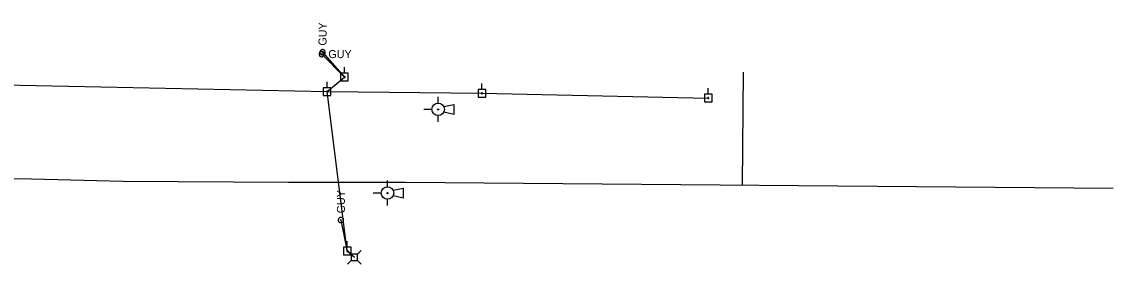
# Model space of a CAD drawing. Extents: x 600849 to 606371, y 330010 to 403088.
# Drawn here: x 603402 to 603927, y 360767 to 360884 of the extents above; entities that cross this region are included whole.
import ezdxf

# ---------------------------------------------------------------- set-up
doc = ezdxf.new("R2010")
doc.units = 0
for name, color, linetype in [('E_RR_Utility', 7, 'Continuous'), ('E_UTL_AG_Bold', 7, 'Continuous'), ('E_UTL_EGuyWire', 7, 'Continuous'), ('E_UTL_EPowerPole', 7, 'Continuous'), ('E_UTL_G_UG', 7, 'Continuous'), ('E_UTL_Overhead', 7, 'Continuous')]:
    doc.layers.add(name, color=color, linetype=linetype)

msp = doc.modelspace()

# ---------------------------------------------------------------- linework, layer by layer
at = {"layer": 'E_RR_Utility'}
for points in [[(603602.55, 360844.58), (603602.55, 360847.58)], [(603605.21, 360842.97), (603610.05, 360843.98)], [(603610.05, 360843.98), (603610.05, 360839.18)], [(603599.55, 360841.58), (603595.59, 360841.58)], [(603602.55, 360835.58), (603602.55, 360838.58)], [(603610.05, 360839.18), (603605.21, 360840.19)], [(603578.18, 360804.23), (603578.18, 360807.23)], [(603580.84, 360802.62), (603585.68, 360803.63)], [(603585.68, 360803.63), (603585.68, 360798.83)], [(603575.18, 360801.23), (603571.22, 360801.23)], [(603578.18, 360795.23), (603578.18, 360798.23)], [(603585.68, 360798.83), (603580.84, 360799.84)]]:
    msp.add_lwpolyline(points, dxfattribs=at)
for centre, radius in [((603602.55, 360841.58), 3), ((603602.55, 360841.58), 0.3), ((603578.18, 360801.23), 3), ((603578.18, 360801.23), 0.3)]:
    msp.add_circle(centre, radius, dxfattribs=at)
at = {"layer": 'E_UTL_AG_Bold'}
for points in [[(603560.7, 360771.78), (603558.95, 360773.53)], [(603563.8, 360771.78), (603560.7, 360771.78)], [(603560.7, 360771.78), (603560.7, 360768.68)], [(603563.8, 360771.78), (603565.55, 360773.53)], [(603563.8, 360768.68), (603563.8, 360771.78)], [(603560.7, 360768.68), (603558.95, 360766.93)], [(603560.7, 360768.68), (603563.8, 360768.68)], [(603563.8, 360768.68), (603565.55, 360766.93)]]:
    msp.add_lwpolyline(points, dxfattribs=at)
at = {"layer": 'E_UTL_EGuyWire'}
for p, q in [((603546.53, 360868.22), (603557.51, 360857.14)), ((603546.92, 360869.11), (603557.51, 360857.14)), ((603555.77, 360788.24), (603558.81, 360773.24))]:
    msp.add_line(p, q, dxfattribs=at)
for points in [[(603546.92, 360870.39), (603546.68, 360870.37), (603546.45, 360870.3), (603546.23, 360870.19), (603546.04, 360870.04), (603545.88, 360869.85), (603545.76, 360869.64), (603545.68, 360869.41), (603545.64, 360869.17), (603545.65, 360868.93), (603545.71, 360868.69), (603545.81, 360868.47), (603545.95, 360868.27), (603546.13, 360868.1), (603546.33, 360867.97), (603546.56, 360867.88), (603546.8, 360867.83), (603547.04, 360867.83), (603547.28, 360867.88), (603547.51, 360867.97), (603547.72, 360868.1), (603547.89, 360868.27), (603548.03, 360868.47), (603548.14, 360868.69), (603548.19, 360868.93), (603548.2, 360869.17), (603548.17, 360869.41), (603548.09, 360869.64), (603547.97, 360869.85), (603547.81, 360870.04), (603547.62, 360870.19), (603547.4, 360870.3), (603547.17, 360870.37), (603546.92, 360870.39)], [(603547.82, 360868.22), (603547.79, 360868.46), (603547.72, 360868.7), (603547.61, 360868.91), (603547.46, 360869.1), (603547.28, 360869.26), (603547.07, 360869.39), (603546.84, 360869.47), (603546.59, 360869.5), (603546.35, 360869.49), (603546.11, 360869.43), (603545.89, 360869.33), (603545.69, 360869.19), (603545.52, 360869.01), (603545.39, 360868.81), (603545.3, 360868.58), (603545.26, 360868.34), (603545.26, 360868.1), (603545.3, 360867.86), (603545.39, 360867.63), (603545.52, 360867.42), (603545.69, 360867.25), (603545.89, 360867.11), (603546.11, 360867.01), (603546.35, 360866.95), (603546.59, 360866.94), (603546.84, 360866.97), (603547.07, 360867.05), (603547.28, 360867.17), (603547.46, 360867.33), (603547.61, 360867.52), (603547.72, 360867.74), (603547.79, 360867.98), (603547.82, 360868.22)], [(603546.69, 360868.22), (603546.69, 360868.25), (603546.68, 360868.28), (603546.67, 360868.3), (603546.65, 360868.33), (603546.63, 360868.35), (603546.6, 360868.36), (603546.57, 360868.37), (603546.54, 360868.38), (603546.51, 360868.38), (603546.48, 360868.37), (603546.45, 360868.36), (603546.43, 360868.34), (603546.41, 360868.32), (603546.39, 360868.29), (603546.38, 360868.26), (603546.37, 360868.23), (603546.37, 360868.2), (603546.38, 360868.17), (603546.39, 360868.14), (603546.41, 360868.12), (603546.43, 360868.1), (603546.45, 360868.08), (603546.48, 360868.07), (603546.51, 360868.06), (603546.54, 360868.06), (603546.57, 360868.06), (603546.6, 360868.07), (603546.63, 360868.09), (603546.65, 360868.11), (603546.67, 360868.13), (603546.68, 360868.16), (603546.69, 360868.19), (603546.69, 360868.22)], [(603546.92, 360869.27), (603546.89, 360869.27), (603546.86, 360869.26), (603546.84, 360869.24), (603546.81, 360869.22), (603546.79, 360869.2), (603546.78, 360869.17), (603546.77, 360869.15), (603546.76, 360869.12), (603546.76, 360869.09), (603546.77, 360869.06), (603546.78, 360869.03), (603546.8, 360869), (603546.82, 360868.98), (603546.85, 360868.97), (603546.88, 360868.95), (603546.91, 360868.95), (603546.94, 360868.95), (603546.97, 360868.95), (603547, 360868.97), (603547.02, 360868.98), (603547.04, 360869), (603547.06, 360869.03), (603547.07, 360869.06), (603547.08, 360869.09), (603547.08, 360869.12), (603547.08, 360869.15), (603547.07, 360869.17), (603547.05, 360869.2), (603547.03, 360869.22), (603547.01, 360869.24), (603546.98, 360869.26), (603546.95, 360869.27), (603546.92, 360869.27)], [(603555.77, 360789.52), (603555.53, 360789.5), (603555.3, 360789.43), (603555.08, 360789.32), (603554.89, 360789.17), (603554.73, 360788.98), (603554.61, 360788.77), (603554.53, 360788.54), (603554.49, 360788.3), (603554.5, 360788.06), (603554.56, 360787.82), (603554.66, 360787.6), (603554.8, 360787.4), (603554.98, 360787.23), (603555.18, 360787.1), (603555.41, 360787.01), (603555.65, 360786.96), (603555.89, 360786.96), (603556.13, 360787.01), (603556.36, 360787.1), (603556.57, 360787.23), (603556.74, 360787.4), (603556.88, 360787.6), (603556.99, 360787.82), (603557.04, 360788.06), (603557.05, 360788.3), (603557.02, 360788.54), (603556.94, 360788.77), (603556.82, 360788.98), (603556.66, 360789.17), (603556.47, 360789.32), (603556.25, 360789.43), (603556.02, 360789.5), (603555.77, 360789.52)], [(603555.77, 360788.4), (603555.74, 360788.4), (603555.71, 360788.39), (603555.69, 360788.37), (603555.66, 360788.35), (603555.64, 360788.33), (603555.63, 360788.31), (603555.62, 360788.28), (603555.61, 360788.25), (603555.61, 360788.22), (603555.62, 360788.19), (603555.63, 360788.16), (603555.65, 360788.13), (603555.67, 360788.11), (603555.7, 360788.1), (603555.73, 360788.08), (603555.76, 360788.08), (603555.79, 360788.08), (603555.82, 360788.08), (603555.85, 360788.1), (603555.87, 360788.11), (603555.89, 360788.13), (603555.91, 360788.16), (603555.92, 360788.19), (603555.93, 360788.22), (603555.93, 360788.25), (603555.93, 360788.28), (603555.92, 360788.31), (603555.9, 360788.33), (603555.88, 360788.35), (603555.86, 360788.37), (603555.83, 360788.39), (603555.8, 360788.4), (603555.77, 360788.4)]]:
    msp.add_lwpolyline(points, dxfattribs=at)
at = {"layer": 'E_UTL_EPowerPole'}
for points in [[(603557.48, 360858.98), (603557.48, 360861.89)], [(603549.09, 360851.95), (603549.09, 360854.86)], [(603559.32, 360858.98), (603555.64, 360858.98)], [(603555.64, 360858.98), (603555.64, 360855.29)], [(603555.64, 360855.29), (603559.32, 360855.29)], [(603557.75, 360857.14), (603557.75, 360857.18), (603557.73, 360857.23), (603557.71, 360857.27), (603557.69, 360857.3), (603557.65, 360857.33), (603557.61, 360857.36), (603557.57, 360857.37), (603557.52, 360857.38), (603557.48, 360857.37), (603557.43, 360857.36), (603557.39, 360857.34), (603557.36, 360857.32), (603557.33, 360857.29), (603557.3, 360857.25), (603557.28, 360857.21), (603557.28, 360857.16), (603557.28, 360857.12), (603557.28, 360857.07), (603557.3, 360857.03), (603557.33, 360856.99), (603557.36, 360856.96), (603557.39, 360856.93), (603557.43, 360856.91), (603557.48, 360856.9), (603557.52, 360856.9), (603557.57, 360856.91), (603557.61, 360856.92), (603557.65, 360856.94), (603557.69, 360856.97), (603557.71, 360857.01), (603557.73, 360857.05), (603557.75, 360857.09), (603557.75, 360857.14)], [(603559.32, 360855.29), (603559.32, 360858.98)], [(603623.57, 360851.15), (603623.57, 360854.06)], [(603550.93, 360851.95), (603547.25, 360851.95)], [(603547.25, 360851.95), (603547.25, 360848.26)], [(603549.36, 360850.11), (603549.36, 360850.15), (603549.34, 360850.2), (603549.32, 360850.24), (603549.3, 360850.27), (603549.26, 360850.3), (603549.22, 360850.33), (603549.18, 360850.34), (603549.13, 360850.35), (603549.09, 360850.34), (603549.04, 360850.33), (603549, 360850.31), (603548.97, 360850.29), (603548.94, 360850.26), (603548.91, 360850.22), (603548.89, 360850.18), (603548.89, 360850.13), (603548.89, 360850.09), (603548.89, 360850.04), (603548.91, 360850), (603548.94, 360849.96), (603548.97, 360849.93), (603549, 360849.9), (603549.04, 360849.88), (603549.09, 360849.87), (603549.13, 360849.87), (603549.18, 360849.88), (603549.22, 360849.89), (603549.26, 360849.91), (603549.3, 360849.94), (603549.32, 360849.98), (603549.34, 360850.02), (603549.36, 360850.06), (603549.36, 360850.11)], [(603550.93, 360848.26), (603550.93, 360851.95)], [(603625.41, 360851.15), (603621.73, 360851.15)], [(603621.73, 360851.15), (603621.73, 360847.46)], [(603623.84, 360849.31), (603623.84, 360849.35), (603623.82, 360849.4), (603623.8, 360849.44), (603623.78, 360849.47), (603623.74, 360849.5), (603623.7, 360849.53), (603623.66, 360849.54), (603623.61, 360849.55), (603623.57, 360849.54), (603623.52, 360849.53), (603623.48, 360849.51), (603623.45, 360849.49), (603623.42, 360849.46), (603623.39, 360849.42), (603623.37, 360849.38), (603623.37, 360849.33), (603623.37, 360849.29), (603623.37, 360849.24), (603623.39, 360849.2), (603623.42, 360849.16), (603623.45, 360849.13), (603623.48, 360849.1), (603623.52, 360849.08), (603623.57, 360849.07), (603623.61, 360849.07), (603623.66, 360849.08), (603623.7, 360849.09), (603623.74, 360849.11), (603623.78, 360849.14), (603623.8, 360849.18), (603623.82, 360849.22), (603623.84, 360849.26), (603623.84, 360849.31)], [(603625.41, 360847.46), (603625.41, 360851.15)], [(603734.26, 360848.89), (603730.58, 360848.89)], [(603730.58, 360848.89), (603730.58, 360845.2)], [(603732.42, 360848.89), (603732.42, 360851.8)], [(603734.26, 360845.2), (603734.26, 360848.89)], [(603547.25, 360848.26), (603550.93, 360848.26)], [(603621.73, 360847.46), (603625.41, 360847.46)], [(603730.58, 360845.2), (603734.26, 360845.2)], [(603732.69, 360847.05), (603732.69, 360847.09), (603732.67, 360847.14), (603732.65, 360847.18), (603732.63, 360847.21), (603732.59, 360847.24), (603732.55, 360847.27), (603732.51, 360847.28), (603732.46, 360847.29), (603732.42, 360847.28), (603732.37, 360847.27), (603732.33, 360847.25), (603732.3, 360847.23), (603732.27, 360847.2), (603732.24, 360847.16), (603732.22, 360847.12), (603732.22, 360847.07), (603732.22, 360847.03), (603732.22, 360846.98), (603732.24, 360846.94), (603732.27, 360846.9), (603732.3, 360846.87), (603732.33, 360846.84), (603732.37, 360846.82), (603732.42, 360846.81), (603732.46, 360846.81), (603732.51, 360846.82), (603732.55, 360846.83), (603732.59, 360846.85), (603732.63, 360846.88), (603732.65, 360846.92), (603732.67, 360846.96), (603732.69, 360847), (603732.69, 360847.05)], [(603558.78, 360775.08), (603558.78, 360777.99)], [(603560.62, 360775.08), (603556.94, 360775.08)], [(603556.94, 360775.08), (603556.94, 360771.39)], [(603556.94, 360771.39), (603560.62, 360771.39)], [(603559.05, 360773.24), (603559.05, 360773.28), (603559.03, 360773.33), (603559.01, 360773.37), (603558.99, 360773.4), (603558.95, 360773.43), (603558.91, 360773.46), (603558.87, 360773.47), (603558.82, 360773.48), (603558.78, 360773.47), (603558.73, 360773.46), (603558.69, 360773.44), (603558.66, 360773.42), (603558.63, 360773.39), (603558.6, 360773.35), (603558.58, 360773.31), (603558.58, 360773.26), (603558.58, 360773.22), (603558.58, 360773.17), (603558.6, 360773.13), (603558.63, 360773.09), (603558.66, 360773.06), (603558.69, 360773.03), (603558.73, 360773.01), (603558.78, 360773), (603558.82, 360773), (603558.87, 360773.01), (603558.91, 360773.02), (603558.95, 360773.04), (603558.99, 360773.07), (603559.01, 360773.11), (603559.03, 360773.15), (603559.05, 360773.19), (603559.05, 360773.24)], [(603560.62, 360771.39), (603560.62, 360775.08)]]:
    msp.add_lwpolyline(points, dxfattribs=at)
at = {"layer": 'E_UTL_G_UG'}
for p, q in [((603748.93, 360805.14), (603749.39, 360859.57)), ((603586.85, 360806.49), (603927.22, 360803.65))]:
    msp.add_line(p, q, dxfattribs=at)
msp.add_lwpolyline([(602823.36, 360781.61), (602880.91, 360781.7), (602883.36, 360784.89), (602895.4, 360794.5), (602909.87, 360806.49), (602916.07, 360811.66), (602950.68, 360809.98), (602967.31, 360808.83), (602997.49, 360809.87), (603047.17, 360810.75), (603092.16, 360810.9), (603177.98, 360810.32), (603233.66, 360809.94), (603270.68, 360809.95), (603323.81, 360808.6), (603373.52, 360808.54), (603406.88, 360808.08), (603451.06, 360806.94), (603530.49, 360806.54), (603586.85, 360806.49)], dxfattribs=at)
at = {"layer": 'E_UTL_Overhead'}
for points in [[(601807.71, 360883.13), (601833.63, 360883.8), (602115.93, 360855.37), (602246.87, 360854.67), (602332.74, 360857.28), (602428.19, 360864), (602527.43, 360871.22), (602629.86, 360877.82), (602914.65, 360875.64), (603065.72, 360873.77), (603217.24, 360872.56), (603377.89, 360853.65), (603549.12, 360850.11), (603623.6, 360849.31), (603732.45, 360847.05)], [(603562.25, 360770.23), (603558.81, 360773.24), (603549.12, 360850.11), (603557.51, 360857.14)]]:
    msp.add_lwpolyline(points, dxfattribs=at)

# ---------------------------------------------------------------- texts
at = {"layer": 'E_UTL_EGuyWire'}
for p in [(603548.85, 360872.32), (603557.7, 360791.45)]:
    msp.add_text('GUY', height=3.85, rotation=90, dxfattribs=at).set_placement(p)
msp.add_text('GUY', height=3.85, dxfattribs=at).set_placement((603549.74, 360866.29))

doc.saveas('drawing.dxf')
